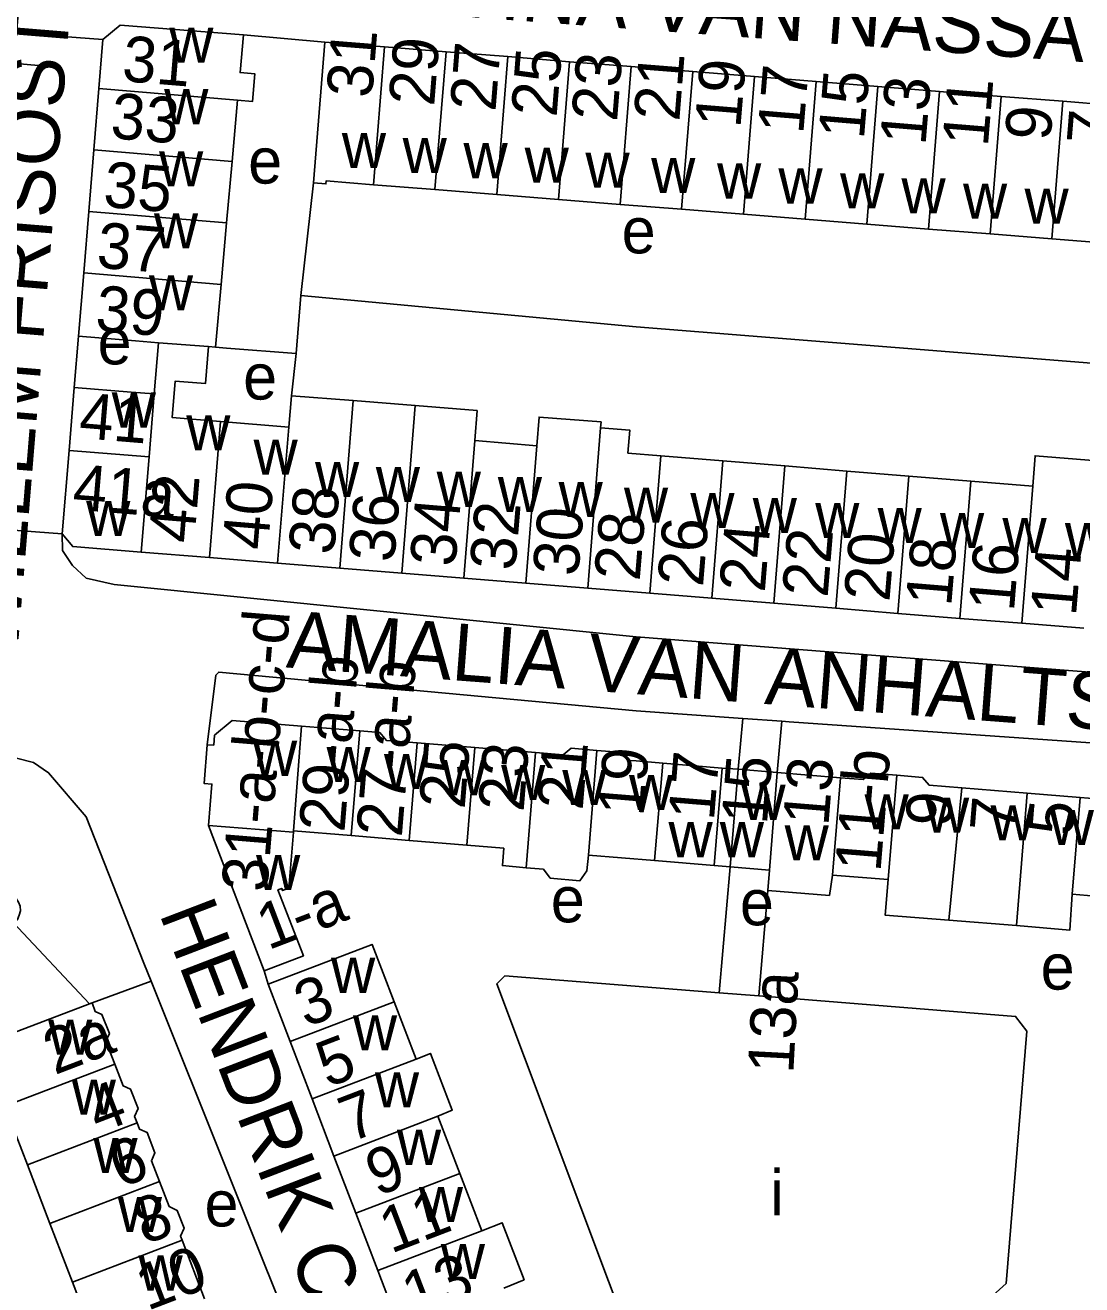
# Model space of a CAD drawing. Extents: x 159261 to 160849, y 382514 to 384534.
# Drawn here: x 160446.5 to 160539, y 383087.7 to 383197.9 of the extents above; entities that cross this region are included whole.
import ezdxf

# ---------------------------------------------------------------- set-up
doc = ezdxf.new("R2010")
doc.units = 0
for name, color, linetype in [('BLT_Basislijn', 7, 'Continuous'), ('BLT_Bebouwing', 7, 'Continuous'), ('BLT_Centroide', 7, 'Continuous'), ('BLT_Huisnummer', 7, 'Continuous'), ('BLT_Huisnummer_ tussenligend', 7, 'Continuous'), ('BLT_Huisnummer_reeks', 7, 'Continuous'), ('BLT_Onderdoorgang_en_onderverdeling', 7, 'Continuous'), ('BLT_Onderverdeling_panden', 7, 'Continuous'), ('BLT_Straatnaam', 7, 'Continuous')]:
    doc.layers.add(name, color=color, linetype=linetype)

msp = doc.modelspace()

# ---------------------------------------------------------------- linework, layer by layer
at = {"layer": 'BLT_Basislijn'}
for p, q in [((160448.65, 383197.05), (160453.32, 383196.7)), ((160465.61, 383197.09), (160472.75, 383196.47)), ((160448.36, 383194.36), (160442.73, 383194.85)), ((160471.76, 383184.15), (160470.63, 383174.29)), ((160470.63, 383174.29), (160470.22, 383169.2)), ((160450.81, 383166.23), (160451.18, 383170.72)), ((160463.16, 383169.75), (160464.14, 383169.67)), ((160464.14, 383169.67), (160470.22, 383169.2)), ((160470.22, 383169.2), (160469.82, 383165.49)), ((160445.08, 383153.75), (160449.76, 383153.4)), ((160500, 383137.91), (160509.32, 383137.25)), ((160508.92, 383132.8), (160509.32, 383137.25)), ((160512.75, 383137), (160509.32, 383137.25)), ((160512.34, 383132.51), (160512.75, 383137)), ((160508.22, 383124.27), (160507.24, 383113.22)), ((160511.51, 383122.19), (160510.72, 383112.95)), ((160467.77, 383113.97), (160467.44, 383115.14)), ((160452.36, 383112.35), (160457.54, 383114.26))]:
    msp.add_line(p, q, dxfattribs=at)
for points in [[(160558.27, 383177.49), (160557.19, 383167.01), (160557.03, 383166.97), (160500, 383171.55), (160470.63, 383174.29)], [(160578.31, 383138.29), (160500, 383144.4), (160454.31, 383148.99), (160451.84, 383149.54), (160450.64, 383150.64), (160449.77, 383151.95), (160449.76, 383153.4)], [(160462.45, 383134.95), (160463.21, 383141.04), (160463.46, 383141.31), (160500, 383137.91)], [(160561.28, 383121.37), (160560.81, 383121.89), (160561.25, 383129.5), (160561.1, 383132.1), (160560.08, 383133.27), (160558.59, 383133.79), (160513.39, 383136.96), (160512.75, 383137)], [(160420.47, 383115.71), (160437.67, 383132.76), (160440.76, 383134), (160444.11, 383134.19), (160447.23, 383133.4), (160448.56, 383132.49), (160451.84, 383128.62), (160456.91, 383115.83), (160457.54, 383114.26)], [(160457.54, 383114.26), (160484.8, 383046.16), (160485.89, 383042.23)]]:
    msp.add_lwpolyline(points, dxfattribs=at)
at = {"layer": 'BLT_Bebouwing'}
for p, q in [((160453.32, 383196.7), (160452.97, 383192.4)), ((160477.97, 383196.05), (160472.75, 383196.47)), ((160483.37, 383195.62), (160477.97, 383196.05)), ((160488.77, 383195.19), (160483.37, 383195.62)), ((160494.16, 383194.75), (160488.77, 383195.19)), ((160499.56, 383194.32), (160494.16, 383194.75)), ((160504.96, 383193.88), (160510.36, 383193.45)), ((160510.36, 383193.45), (160515.75, 383193.01)), ((160515.75, 383193.01), (160521.15, 383192.58)), ((160452.97, 383192.4), (160452.53, 383187.02)), ((160521.15, 383192.58), (160526.55, 383192.14)), ((160526.55, 383192.14), (160531.95, 383191.71)), ((160465.1, 383191.39), (160464.62, 383186.01)), ((160531.95, 383191.71), (160537.34, 383191.28)), ((160537.34, 383191.28), (160542.74, 383190.84)), ((160452.53, 383187.02), (160452.08, 383181.64)), ((160464.62, 383186.01), (160464.14, 383180.63)), ((160476.99, 383183.98), (160482.38, 383183.55)), ((160482.38, 383183.55), (160487.78, 383183.12)), ((160487.78, 383183.12), (160493.18, 383182.69)), ((160493.18, 383182.69), (160498.58, 383182.26)), ((160503.97, 383181.83), (160509.37, 383181.39)), ((160452.08, 383181.64), (160451.64, 383176.25)), ((160509.37, 383181.39), (160514.77, 383180.96)), ((160514.77, 383180.96), (160520.17, 383180.53)), ((160464.14, 383180.63), (160463.66, 383175.25)), ((160520.17, 383180.53), (160525.57, 383180.1)), ((160525.57, 383180.1), (160530.96, 383179.67)), ((160530.96, 383179.67), (160536.36, 383179.24)), ((160536.36, 383179.24), (160541.76, 383178.81)), ((160451.64, 383176.25), (160451.18, 383170.72)), ((160463.66, 383175.25), (160463.16, 383169.75)), ((160458.17, 383170.14), (160457.8, 383165.66)), ((160462.56, 383169.8), (160463.16, 383169.75)), ((160450.36, 383160.7), (160450.81, 383166.23)), ((160469.82, 383165.49), (160469.59, 383162.75)), ((160475.22, 383165.08), (160469.82, 383165.49)), ((160485.86, 383161.57), (160491.29, 383161.13)), ((160449.76, 383153.4), (160450.36, 383160.7)), ((160502.14, 383160.24), (160507.57, 383159.8)), ((160507.57, 383159.8), (160512.99, 383159.36)), ((160512.99, 383159.36), (160518.42, 383158.91)), ((160518.42, 383158.91), (160523.85, 383158.47)), ((160523.85, 383158.47), (160529.28, 383158.03)), ((160529.28, 383158.03), (160534.7, 383157.58)), ((160462.63, 383151.33), (160456.65, 383151.82)), ((160468.61, 383150.85), (160462.63, 383151.33)), ((160474.04, 383150.41), (160468.61, 383150.85)), ((160479.47, 383149.97), (160474.04, 383150.41)), ((160484.9, 383149.53), (160479.47, 383149.97)), ((160490.33, 383149.09), (160484.9, 383149.53)), ((160495.75, 383148.65), (160490.33, 383149.09)), ((160501.18, 383148.21), (160506.61, 383147.77)), ((160506.61, 383147.77), (160512.03, 383147.33)), ((160512.03, 383147.33), (160517.46, 383146.89)), ((160517.46, 383146.89), (160522.89, 383146.45)), ((160522.89, 383146.45), (160528.32, 383146.01)), ((160528.32, 383146.01), (160533.74, 383145.58)), ((160533.74, 383145.58), (160539.17, 383145.14)), ((160475.81, 383136.16), (160470.71, 383136.58)), ((160485.87, 383134.7), (160480.81, 383135.11)), ((160491.18, 383134.26), (160485.87, 383134.7)), ((160502.31, 383133.34), (160507.53, 383132.91)), ((160507.53, 383132.91), (160508.92, 383132.8)), ((160508.92, 383132.8), (160512.34, 383132.51)), ((160517.87, 383132.05), (160512.34, 383132.51)), ((160534.22, 383130.71), (160528.49, 383131.18)), ((160538.85, 383130.33), (160534.22, 383130.71)), ((160462.55, 383127.88), (160467.44, 383115.14)), ((160470, 383127.4), (160469.99, 383127.28)), ((160475.05, 383126.99), (160470, 383127.4)), ((160480.11, 383126.57), (160475.05, 383126.99)), ((160485.17, 383126.16), (160480.11, 383126.57)), ((160501.6, 383124.81), (160506.83, 383124.38)), ((160506.83, 383124.38), (160508.22, 383124.27)), ((160508.22, 383124.27), (160511.65, 383123.97)), ((160511.51, 383122.19), (160511.65, 383123.97)), ((160517.17, 383123.53), (160522.05, 383123.14)), ((160538.16, 383121.85), (160543.43, 383121.43)), ((160527.35, 383119.59), (160533.27, 383119.12)), ((160488.49, 383114.71), (160507.24, 383113.22)), ((160469.7, 383108.96), (160467.77, 383113.97)), ((160452.36, 383112.35), (160452.14, 383112.27)), ((160478.8, 383112.45), (160480.72, 383107.43)), ((160507.24, 383113.22), (160510.72, 383112.95)), ((160471.62, 383103.95), (160469.7, 383108.96)), ((160473.54, 383098.93), (160471.62, 383103.95)), ((160444.74, 383103.3), (160446.71, 383098.16)), ((160482.64, 383102.42), (160484.56, 383097.41)), ((160446.71, 383098.16), (160448.68, 383093.03)), ((160475.46, 383093.92), (160473.54, 383098.93)), ((160484.56, 383097.41), (160486.48, 383092.39)), ((160477.38, 383088.9), (160475.46, 383093.92)), ((160448.68, 383093.03), (160450.65, 383087.89)), ((160462.21, 383086.43), (160460.24, 383091.57)), ((160479.3, 383083.89), (160477.38, 383088.9)), ((160450.65, 383087.89), (160452.62, 383082.76))]:
    msp.add_line(p, q, dxfattribs=at)
for points in [[(160465.61, 383197.09), (160454.82, 383197.95), (160453.32, 383196.7)], [(160465.61, 383197.09), (160465.32, 383193.8), (160466.6, 383193.7), (160466.4, 383191.25), (160465.1, 383191.39)], [(160472.75, 383196.47), (160471.76, 383184.15)], [(160504.96, 383193.88), (160499.56, 383194.32)], [(160471.76, 383184.15), (160472.83, 383184.05), (160472.85, 383184.31), (160476.99, 383183.98)], [(160498.58, 383182.26), (160503.97, 383181.83)], [(160451.18, 383170.72), (160456.17, 383170.31), (160458.17, 383170.14)], [(160462.56, 383169.8), (160462.29, 383166.57), (160459.64, 383166.78), (160459.38, 383163.59), (160463.61, 383163.24)], [(160450.81, 383166.23), (160455.8, 383165.82), (160457.8, 383165.66)], [(160475.22, 383165.08), (160480.64, 383164.65)], [(160480.64, 383164.65), (160486.07, 383164.21), (160485.86, 383161.57)], [(160463.61, 383163.24), (160469.59, 383162.75)], [(160491.29, 383161.13), (160491.49, 383163.64), (160496.92, 383163.21), (160496.88, 383162.7)], [(160496.88, 383162.7), (160499.42, 383162.49), (160499.26, 383160.48), (160502.14, 383160.24)], [(160534.7, 383157.58), (160534.91, 383160.25), (160540.33, 383159.81), (160540.22, 383158.35)], [(160456.65, 383151.82), (160450.68, 383152.3), (160449.76, 383153.4)], [(160501.18, 383148.21), (160495.75, 383148.65)], [(160470.71, 383136.58), (160464.62, 383137.08), (160463.08, 383135.78), (160463.01, 383134.91), (160462.45, 383134.95)], [(160480.81, 383135.11), (160478.13, 383135.33), (160477.55, 383136.02), (160475.81, 383136.16)], [(160462.45, 383134.95), (160462.17, 383131.56), (160462.85, 383131.5), (160462.55, 383127.88)], [(160496.56, 383134.45), (160494.29, 383134.64), (160493.61, 383134.06), (160491.18, 383134.26)], [(160502.31, 383133.34), (160500, 383133.53), (160499.42, 383133.58), (160498.84, 383134.27), (160496.56, 383134.45)], [(160522.8, 383132.27), (160520.54, 383132.45), (160519.87, 383131.89), (160517.87, 383132.05)], [(160528.49, 383131.18), (160525.63, 383131.42), (160525.06, 383132.08), (160522.8, 383132.27)], [(160544.18, 383130.53), (160541.72, 383130.73), (160541.03, 383130.15), (160538.85, 383130.33)], [(160467.44, 383115.14), (160470.87, 383116.45), (160468.63, 383122.24), (160468.97, 383122.36), (160469.04, 383122.18), (160469.59, 383122.39), (160469.99, 383127.28)], [(160490.35, 383124.17), (160488.28, 383124.36), (160488.4, 383125.89), (160485.17, 383126.16)], [(160495.81, 383125.28), (160495.68, 383123.91), (160495.07, 383123.04), (160492.47, 383123.25), (160491.87, 383124.05), (160490.35, 383124.17)], [(160501.6, 383124.81), (160495.81, 383125.28)], [(160511.51, 383122.19), (160516.91, 383121.75), (160517.17, 383123.53)], [(160522.05, 383123.14), (160521.78, 383120.03), (160527.35, 383119.59)], [(160452.14, 383112.27), (160445.47, 383119.37), (160445.84, 383119.64), (160445.99, 383120.03), (160446.09, 383120.4), (160446.06, 383120.82), (160445.93, 383121.16), (160445.66, 383121.56), (160445.24, 383121.78), (160444.78, 383121.88), (160444.31, 383121.82), (160443.91, 383121.62), (160443.62, 383121.34), (160443.26, 383121.72)], [(160533.27, 383119.12), (160537.96, 383118.72), (160538.16, 383121.85)], [(160467.77, 383113.97), (160472.45, 383115.76), (160476.88, 383117.46), (160478.8, 383112.45)], [(160502.5, 383074.84), (160487.78, 383114.02), (160488.49, 383114.71)], [(160454.35, 383106.98), (160453.58, 383108.99), (160453.88, 383109.65), (160453.23, 383111.33), (160452.65, 383111.59), (160452.36, 383112.35)], [(160510.72, 383112.95), (160533.2, 383111.16), (160534.19, 383109.88), (160532.36, 383087.77), (160520.34, 383076.94), (160508.19, 383072.37)], [(160480.72, 383107.43), (160481.98, 383107.92), (160483.89, 383102.94), (160482.64, 383102.42)], [(160456.3, 383101.84), (160456.08, 383102.41), (160456.39, 383103.09), (160455.74, 383104.79), (160455.08, 383105.08), (160454.35, 383106.98)], [(160458.26, 383096.7), (160457.56, 383098.52), (160457.87, 383099.22), (160457.18, 383101), (160456.51, 383101.3), (160456.3, 383101.84)], [(160460.24, 383091.57), (160460.11, 383091.92), (160460.42, 383092.62), (160459.82, 383094.18), (160459.1, 383094.51), (160458.26, 383096.7)], [(160486.48, 383092.39), (160488.27, 383093.1), (160490.18, 383088.11), (160488.4, 383087.38)]]:
    msp.add_lwpolyline(points, dxfattribs=at)
at = {"layer": 'BLT_Onderdoorgang_en_onderverdeling'}
msp.add_line((160508.92, 383132.8), (160508.22, 383124.27), dxfattribs=at)
at = {"layer": 'BLT_Onderverdeling_panden'}
for p, q in [((160477.97, 383196.05), (160476.99, 383183.98)), ((160483.37, 383195.62), (160482.38, 383183.55)), ((160488.77, 383195.19), (160487.78, 383183.12)), ((160494.16, 383194.75), (160493.18, 383182.69)), ((160499.56, 383194.32), (160498.58, 383182.26)), ((160503.97, 383181.83), (160504.96, 383193.88)), ((160509.37, 383181.39), (160510.36, 383193.45)), ((160514.77, 383180.96), (160515.75, 383193.01)), ((160465.1, 383191.39), (160452.97, 383192.4)), ((160520.17, 383180.53), (160521.15, 383192.58)), ((160525.57, 383180.1), (160526.55, 383192.14)), ((160530.96, 383179.67), (160531.95, 383191.71)), ((160536.36, 383179.24), (160537.34, 383191.28)), ((160464.62, 383186.01), (160452.53, 383187.02)), ((160464.14, 383180.63), (160452.08, 383181.64)), ((160463.66, 383175.25), (160451.64, 383176.25)), ((160458.17, 383170.14), (160462.56, 383169.8)), ((160457.8, 383165.66), (160457.35, 383160.14)), ((160475.22, 383165.08), (160474.04, 383150.41)), ((160480.64, 383164.65), (160479.47, 383149.97)), ((160463.61, 383163.24), (160462.63, 383151.33)), ((160469.59, 383162.75), (160468.61, 383150.85)), ((160496.88, 383162.7), (160495.75, 383148.65)), ((160485.86, 383161.57), (160484.9, 383149.53)), ((160491.29, 383161.13), (160490.33, 383149.09)), ((160450.36, 383160.7), (160457.35, 383160.14)), ((160457.35, 383160.14), (160456.65, 383151.82)), ((160502.14, 383160.24), (160501.18, 383148.21)), ((160506.61, 383147.77), (160507.57, 383159.8)), ((160512.03, 383147.33), (160512.99, 383159.36)), ((160517.46, 383146.89), (160518.42, 383158.91)), ((160522.89, 383146.45), (160523.85, 383158.47)), ((160528.32, 383146.01), (160529.28, 383158.03)), ((160533.74, 383145.58), (160534.7, 383157.58)), ((160470, 383127.4), (160470.71, 383136.58)), ((160475.81, 383136.16), (160475.05, 383126.99)), ((160480.81, 383135.11), (160480.11, 383126.57)), ((160485.87, 383134.7), (160485.17, 383126.16)), ((160496.56, 383134.45), (160495.81, 383125.28)), ((160491.18, 383134.26), (160490.35, 383124.17)), ((160502.31, 383133.34), (160501.6, 383124.81)), ((160507.53, 383132.91), (160506.83, 383124.38)), ((160512.34, 383132.51), (160511.65, 383123.97)), ((160522.8, 383132.27), (160522.05, 383123.14)), ((160517.87, 383132.05), (160517.17, 383123.53)), ((160527.35, 383119.59), (160528.49, 383131.18)), ((160533.27, 383119.12), (160534.22, 383130.71)), ((160538.85, 383130.33), (160538.16, 383121.85)), ((160469.99, 383127.28), (160462.55, 383127.88)), ((160478.8, 383112.45), (160469.7, 383108.96)), ((160452.14, 383112.27), (160442.7, 383108.65)), ((160454.35, 383106.98), (160444.74, 383103.3)), ((160480.72, 383107.43), (160471.62, 383103.95)), ((160482.64, 383102.42), (160473.54, 383098.93)), ((160456.3, 383101.84), (160446.71, 383098.16)), ((160484.56, 383097.41), (160475.46, 383093.92)), ((160458.26, 383096.7), (160448.68, 383093.03)), ((160460.24, 383091.57), (160450.65, 383087.89)), ((160486.48, 383092.39), (160477.38, 383088.9))]:
    msp.add_line(p, q, dxfattribs=at)

# ---------------------------------------------------------------- texts
at = {"layer": 'BLT_Centroide'}
for s, p in [('w', (160459.12, 383194.66)), ('w', (160458.68, 383189.28)), ('w', (160474.23, 383185.43)), ('w', (160479.55, 383184.99)), ('w', (160484.88, 383184.55)), ('w', (160458.23, 383183.84)), ('e', (160466.03, 383184.08)), ('w', (160490.23, 383184.15)), ('w', (160495.55, 383183.71)), ('w', (160501.3, 383183.24)), ('w', (160507.07, 383182.77)), ('w', (160512.44, 383182.33)), ('w', (160517.84, 383181.9)), ('w', (160523.21, 383181.46)), ('w', (160528.6, 383181.01)), ('w', (160533.98, 383180.57)), ('w', (160457.78, 383178.41)), ('e', (160498.72, 383177.97)), ('w', (160457.34, 383172.97)), ('e', (160452.85, 383168.25)), ('e', (160465.59, 383165.17)), ('w', (160454.09, 383162.72)), ('w', (160460.61, 383160.72)), ('w', (160466.5, 383158.59)), ('w', (160471.88, 383156.64)), ('w', (160477.2, 383156.2)), ('w', (160482.53, 383155.77)), ('w', (160487.88, 383155.31)), ('w', (160493.2, 383154.88)), ('w', (160498.92, 383154.39)), ('w', (160504.73, 383153.92)), ('w', (160510.19, 383153.48)), ('w', (160451.85, 383153.22)), ('w', (160515.66, 383153.05)), ('w', (160521.12, 383152.61)), ('w', (160526.58, 383152.16)), ('w', (160532.05, 383151.72)), ('w', (160537.52, 383151.28)), ('w', (160466.45, 383132.22)), ('w', (160472.89, 383131.69)), ('w', (160477.92, 383131.06)), ('w', (160482.98, 383130.53)), ('w', (160488.17, 383130.11)), ('w', (160493.52, 383129.67)), ('w', (160499.36, 383129.22)), ('w', (160509.2, 383128.37)), ('w', (160519.98, 383127.53)), ('w', (160525.27, 383127.25)), ('w', (160531, 383126.58)), ('w', (160536.19, 383126.16)), ('w', (160502.82, 383125.1)), ('w', (160507.31, 383125.1)), ('w', (160512.98, 383124.83)), ('w', (160466.72, 383122.23)), ('e', (160492.52, 383119.4)), ('e', (160509.07, 383119.14)), ('w', (160473.28, 383113.22)), ('e', (160535.39, 383113.51)), ('w', (160475.2, 383108.19)), ('w', (160448.52, 383107.81)), ('w', (160477.12, 383103.19)), ('w', (160450.59, 383102.56)), ('w', (160452.48, 383097.44)), ('w', (160479.05, 383098.16)), ('i', (160511.72, 383093.73)), ('e', (160462.21, 383092.77)), ('w', (160480.97, 383093.16)), ('w', (160454.62, 383092.28)), ('w', (160482.89, 383088.16)), ('w', (160456.43, 383087.16))]:
    msp.add_text(s, height=4, dxfattribs=at).set_placement(p)
at = {"layer": 'BLT_Huisnummer'}
for s, rotation, p in [('31', 355.2828, (160454.91, 383193.06)), ('31', 85.4417, (160476.86, 383191.51)), ('29', 85.4343, (160482.3, 383190.79)), ('25', 85.4417, (160493.02, 383189.84)), ('21', 85.4417, (160503.76, 383189.47)), ('17', 85.3004, (160514.61, 383188.35)), ('13', 85.2993, (160525.31, 383187.36)), ('9', 85.2978, (160536.24, 383187.76)), ('35', 355.2868, (160453.27, 383182.05)), ('39', 355.2744, (160452.58, 383171.2)), ('41', 355.2858, (160451.15, 383161.81)), ('41a', 355.2858, (160450.58, 383155.55)), ('42', 85.287, (160461.3, 383152.53)), ('38', 85.287, (160473.54, 383151.52)), ('34', 85.287, (160484.16, 383150.47)), ('30', 85.287, (160494.91, 383149.64)), ('26', 85.2548, (160505.83, 383148.72)), ('22', 85.2567, (160516.74, 383147.78)), ('18', 85.2571, (160527.56, 383147)), ('14', 85.2555, (160538.48, 383146.15)), ('25', 85.3172, (160484.97, 383129.26)), ('21', 85.3161, (160495.3, 383129.16)), ('17', 85.3205, (160506.79, 383128.24)), ('15', 85.4183, (160511.43, 383127.9)), ('13', 85.3222, (160516.81, 383127.78)), ('9', 85.3233, (160527.53, 383127.7)), ('3', 20.9675, (160471.07, 383110.17)), ('13a', 86.9837, (160513.74, 383106.11)), ('2a', 20.9595, (160449.09, 383106.01)), ('4', 20.9629, (160452.9, 383100.88)), ('7', 20.962, (160474.98, 383100.11)), ('9', 20.962, (160477.32, 383095.38)), ('11', 20.962, (160478.52, 383090.37)), ('8', 20.9659, (160456.96, 383091.14))]:
    msp.add_text(s, height=4, rotation=rotation, dxfattribs=at).set_placement(p)
at = {"layer": 'BLT_Huisnummer_ tussenligend'}
for s, rotation, p in [('27', 85.4417, (160487.67, 383190.33)), ('23', 85.4417, (160498.31, 383189.45)), ('19', 85.3004, (160509.11, 383188.88)), ('15', 85.2993, (160519.92, 383187.89)), ('11', 85.2978, (160530.77, 383187.24)), ('33', 355.2828, (160453.9, 383188.06)), ('7', 85.2991, (160541.65, 383187.37)), ('37', 355.2868, (160452.69, 383176.73)), ('40', 85.287, (160467.75, 383151.93)), ('36', 85.287, (160478.81, 383150.86)), ('32', 85.287, (160489.4, 383150.13)), ('28', 85.2548, (160500.29, 383149.22)), ('24', 85.2567, (160511.24, 383148.23)), ('20', 85.2571, (160522.15, 383147.41)), ('16', 85.2555, (160533.05, 383146.55)), ('23', 85.3172, (160490.13, 383129.02)), ('19', 85.3161, (160500.62, 383128.61)), ('7', 85.3233, (160533.17, 383127.21)), ('5', 85.3226, (160538.2, 383126.93)), ('5', 20.9675, (160472.98, 383104.9)), ('6', 20.9629, (160454.82, 383096.1)), ('10', 20.9659, (160457.2, 383085.36)), ('13', 20.962, (160480.49, 383084.71))]:
    msp.add_text(s, height=4, rotation=rotation, dxfattribs=at).set_placement(p)
at = {"layer": 'BLT_Huisnummer_reeks'}
for s, rotation, p in [('31-a-b-c-d', 85.3102, (160467.67, 383121.99)), ('29-a-b', 85.3102, (160474.45, 383127.23)), ('27-a-b', 85.3102, (160479.47, 383126.8)), ('11-b', 85.3211, (160521.37, 383123.75)), ('1-a', 20.9579, (160467.77, 383116.94))]:
    msp.add_text(s, height=4, rotation=rotation, dxfattribs=at).set_placement(p)
at = {"layer": 'BLT_Straatnaam'}
for s, height, rotation, p in [('WILLEM FRISOSTRAAT', 5, 85.305, (160445.82, 383142.82)), ('ALBERTINA VAN NASSAUSTRAAT', 4.9999, 355.7977, (160462.06, 383200.37)), ('AMALIA VAN ANHALTSTRAAT', 5, 355.6341, (160469.29, 383141.72)), ('HENDRIK CASIMIRSTRAAT', 4.9999, 290.9651, (160458.21, 383120.2))]:
    msp.add_text(s, height=height, rotation=rotation, dxfattribs=at).set_placement(p)

doc.saveas('drawing.dxf')
